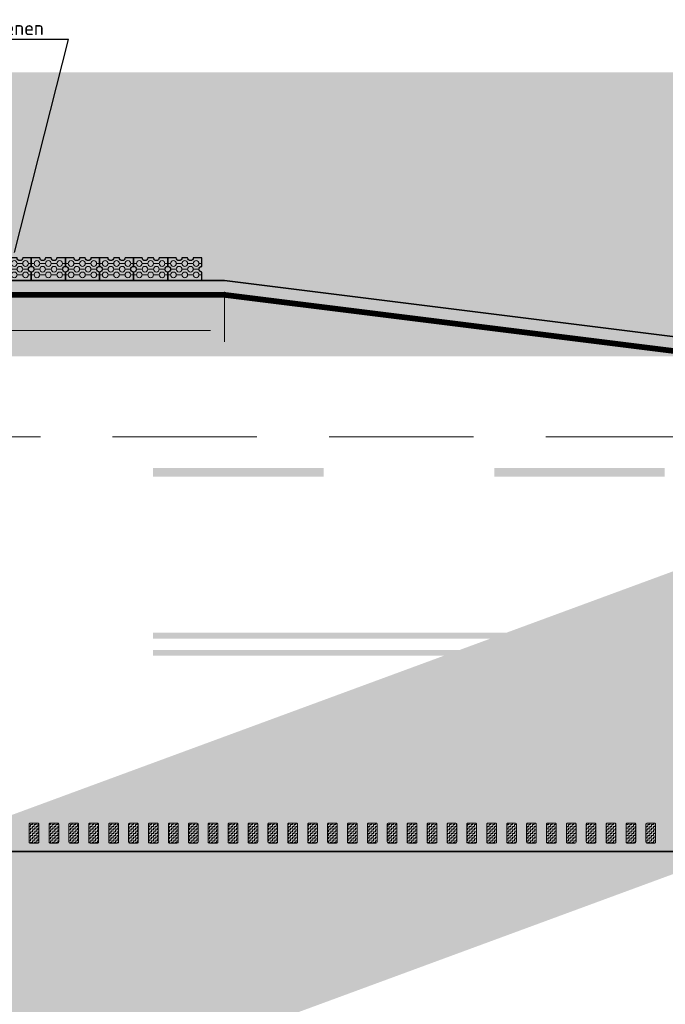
# Model space of a CAD drawing. Header units: metres. Extents: x -699 to 2316, y -1199 to 781.
# Tile 424 of 593: x 817 to 829, y -201 to -184. Entities that reach past the tile are written whole.
import ezdxf
from ezdxf import colors
from ezdxf.entities.mleader import LeaderData, LeaderLine
from ezdxf.math import Vec2, Vec3

# ---------------------------------------------------------------- set-up
doc = ezdxf.new("R2010")
doc.units = ezdxf.units.M
doc.header["$PDMODE"] = 1
for name, pattern in [('HIDDENX2', [19.05, 12.7, -6.35]), ('VW-3-3_STREEP', [6, 3, -3]), ('VW-9-3_STREEP', [12, 9, -3])]:
    doc.linetypes.add(name, pattern=pattern)
for name, color, linetype, lineweight in [('N-WA-VW-MARKERING_DYNAMISCH-G', 7, 'Continuous', 35), ('N-WE-VH-KANTOPSLUITING-G', 251, 'Continuous', 35), ('N-WE-VH-KANTVERHARDING-G', 210, 'Continuous', 35), ('N-WE-VW-MARKERING_LANGS_STREEP_33-G', 7, 'VW-3-3_STREEP', 13), ('N-WE-VW-MARKERING_LANGS_STREEP_93-G', 7, 'VW-9-3_STREEP', 13), ('N-WE-VW-MARKERING_LANGS_STREEP_DOORGETROKKEN-G', 7, 'Continuous', 13), ('X-XX-AL-M', 7, 'Continuous', 18), ('X-XX-AL-T25', 7, 'Continuous', 25)]:
    doc.layers.add(name, color=color, linetype=linetype, lineweight=lineweight)
doc.layers.add('X-XX-AL-TEKENBLAD_VIEWPORT-G', color=7, linetype='Continuous', lineweight=18, plot=False)
doc.styles.add('NLCS-ISO-M100-T25', font='NLCS-ISO.ttf', dxfattribs={"height": 0.25})
doc.dimstyles.new('NLCS-M100-T25-PIJL_A_L2_H1', dxfattribs={"dimscale": 0.1, "dimtxt": 2.5, "dimasz": 2.5, "dimexe": 2, "dimexo": 2, "dimgap": 0.7, "dimtad": 1, "dimzin": 0, "dimdsep": 46, "dimtxsty": 'NLCS-ISO-M100-T25', "dimcen": 0, "dimdle": 2, "dimclrd": 256, "dimclre": 256, "dimclrt": 256, "dimadec": 1, "dimazin": 0, "dimtfac": 1, "dimtdec": 3, "dimtofl": 0, "dimtmove": 0, "dimatfit": 3, "dimfxl": 2, "dimtfillclr": 256, "dimtolj": 1, "dimtzin": 0, "dimlwd": -1, "dimlwe": -1, "dimarcsym": 0})
pattern_1 = [(180, (0, 63.882073), (-0.03175, -0.03175), [0.03175, -0.03175]), (270, (-0.03175, 63.882073), (0.03175, -0.03175), [0.03175, -0.03175])]

# ---------------------------------------------------------------- blocks, each defined once
blk = doc.blocks.new('*D2162')
at = {"layer": 'Defpoints', "color": 0, "transparency": 16777216}
for p in [(811.069, -188.101), (821.069, -188.101), (811.069, -188.978)]:
    blk.add_point(p, dxfattribs=at)
at = {"layer": 'X-XX-AL-M', "transparency": 16777216}
for p, q in [((811.069, -188.301), (811.069, -189.178)), ((821.069, -188.301), (821.069, -189.178)), ((820.819, -188.978), (811.319, -188.978))]:
    blk.add_line(p, q, dxfattribs=at)
for points in [[(811.319, -188.936), (811.319, -189.02), (811.069, -188.978)], [(820.819, -188.936), (820.819, -189.02), (821.069, -188.978)]]:
    blk.add_solid(points, dxfattribs=at)
at = {"layer": 'X-XX-AL-M', "transparency": 16777216, "insert": (816.069, -188.783), "char_height": 0.25, "attachment_point": 5, "style": 'NLCS-ISO-M100-T25'}
blk.add_mtext('\\A1;10.00', dxfattribs=at)
blk = doc.blocks.new('GB-1rechtekant')
at = {"layer": 'N-WE-VH-KANTOPSLUITING-G', "lineweight": 5}
for p, q in [((0.1, 0.55), (0.1, 0.6)), ((0.2, 0.45), (0.2, 0.55)), ((0.3, 0.55), (0.3, 0.6)), ((0.1, 0.35), (0.1, 0.45)), ((0.2, 0.25), (0.2, 0.35)), ((0.3, 0.35), (0.3, 0.45)), ((0.1, 0.15), (0.1, 0.25)), ((0.3, 0.15), (0.3, 0.25)), ((0.1, 0), (0.1, 0.05)), ((0.2, 0.05), (0.2, 0.15)), ((0.3, 0), (0.3, 0.05))]:
    blk.add_line(p, q, dxfattribs=at)
at = {"layer": 'N-WE-VH-KANTOPSLUITING-G', "lineweight": 25}
blk.add_lwpolyline([(0, 0.6), (0, 0), (0.15, 0, -1), (0.25, 0), (0.4, 0), (0.4, 0.15, -1), (0.4, 0.25), (0.4, 0.35, -1), (0.4, 0.45), (0.4, 0.6), (0.25, 0.6, -1), (0.15, 0.6)], format="xyb", close=True, dxfattribs=at)
at = {"layer": 'N-WE-VH-KANTOPSLUITING-G', "lineweight": 5}
for centre in [(0.1, 0.5), (0.3, 0.5), (0.1, 0.3), (0.2, 0.4), (0.3, 0.3), (0.2, 0.2), (0.1, 0.1), (0.3, 0.1)]:
    blk.add_circle(centre, 0.05, dxfattribs=at)

msp = doc.modelspace()

# ---------------------------------------------------------------- hatches: boundary and pattern name
at = {"layer": 'N-WA-VW-MARKERING_DYNAMISCH-G', "lineweight": 9}
h = msp.add_hatch(dxfattribs=at)
h.set_pattern_fill('ZIGZAG', color=8, scale=0.01, angle=180, style=0)
h.set_pattern_definition(pattern_1)
edge = h.paths.add_edge_path()
edge.add_line((817.6517, -197.6506), (817.7817, -197.6506))
edge.add_arc((817.7817, -197.6706), 0.02, 0, 90, ccw=False)
edge.add_line((817.8017, -197.6706), (817.8017, -197.9806))
edge.add_arc((817.7817, -197.9806), 0.02, 270, 360, ccw=False)
edge.add_line((817.7817, -198.0006), (817.6517, -198.0006))
edge.add_arc((817.6517, -197.9806), 0.02, 180, 270, ccw=False)
edge.add_line((817.6317, -197.9806), (817.6317, -197.6706))
edge.add_arc((817.6517, -197.6706), 0.02, 90, 180, ccw=False)
h = msp.add_hatch(dxfattribs=at)
h.set_pattern_fill('ZIGZAG', color=8, scale=0.01, angle=180, style=0)
h.set_pattern_definition(pattern_1)
edge = h.paths.add_edge_path()
edge.add_line((818.0017, -197.6506), (818.1317, -197.6506))
edge.add_arc((818.1317, -197.6706), 0.02, 0, 90, ccw=False)
edge.add_line((818.1517, -197.6706), (818.1517, -197.9806))
edge.add_arc((818.1317, -197.9806), 0.02, 270, 360, ccw=False)
edge.add_line((818.1317, -198.0006), (818.0017, -198.0006))
edge.add_arc((818.0017, -197.9806), 0.02, 180, 270, ccw=False)
edge.add_line((817.9817, -197.9806), (817.9817, -197.6706))
edge.add_arc((818.0017, -197.6706), 0.02, 90, 180, ccw=False)
h = msp.add_hatch(dxfattribs=at)
h.set_pattern_fill('ZIGZAG', color=8, scale=0.01, angle=180, style=0)
h.set_pattern_definition(pattern_1)
edge = h.paths.add_edge_path()
edge.add_line((818.3517, -197.6506), (818.4817, -197.6506))
edge.add_arc((818.4817, -197.6706), 0.02, 0, 90, ccw=False)
edge.add_line((818.5017, -197.6706), (818.5017, -197.9806))
edge.add_arc((818.4817, -197.9806), 0.02, 270, 360, ccw=False)
edge.add_line((818.4817, -198.0006), (818.3517, -198.0006))
edge.add_arc((818.3517, -197.9806), 0.02, 180, 270, ccw=False)
edge.add_line((818.3317, -197.9806), (818.3317, -197.6706))
edge.add_arc((818.3517, -197.6706), 0.02, 90, 180, ccw=False)
h = msp.add_hatch(dxfattribs=at)
h.set_pattern_fill('ZIGZAG', color=8, scale=0.01, angle=180, style=0)
h.set_pattern_definition(pattern_1)
edge = h.paths.add_edge_path()
edge.add_line((818.7017, -197.6506), (818.8317, -197.6506))
edge.add_arc((818.8317, -197.6706), 0.02, 0, 90, ccw=False)
edge.add_line((818.8517, -197.6706), (818.8517, -197.9806))
edge.add_arc((818.8317, -197.9806), 0.02, 270, 360, ccw=False)
edge.add_line((818.8317, -198.0006), (818.7017, -198.0006))
edge.add_arc((818.7017, -197.9806), 0.02, 180, 270, ccw=False)
edge.add_line((818.6817, -197.9806), (818.6817, -197.6706))
edge.add_arc((818.7017, -197.6706), 0.02, 90, 180, ccw=False)
h = msp.add_hatch(dxfattribs=at)
h.set_pattern_fill('ZIGZAG', color=8, scale=0.01, angle=180, style=0)
h.set_pattern_definition(pattern_1)
edge = h.paths.add_edge_path()
edge.add_line((819.0517, -197.6506), (819.1817, -197.6506))
edge.add_arc((819.1817, -197.6706), 0.02, 0, 90, ccw=False)
edge.add_line((819.2017, -197.6706), (819.2017, -197.9806))
edge.add_arc((819.1817, -197.9806), 0.02, 270, 360, ccw=False)
edge.add_line((819.1817, -198.0006), (819.0517, -198.0006))
edge.add_arc((819.0517, -197.9806), 0.02, 180, 270, ccw=False)
edge.add_line((819.0317, -197.9806), (819.0317, -197.6706))
edge.add_arc((819.0517, -197.6706), 0.02, 90, 180, ccw=False)
h = msp.add_hatch(dxfattribs=at)
h.set_pattern_fill('ZIGZAG', color=8, scale=0.01, angle=180, style=0)
h.set_pattern_definition(pattern_1)
edge = h.paths.add_edge_path()
edge.add_line((819.4017, -197.6506), (819.5317, -197.6506))
edge.add_arc((819.5317, -197.6706), 0.02, 0, 90, ccw=False)
edge.add_line((819.5517, -197.6706), (819.5517, -197.9806))
edge.add_arc((819.5317, -197.9806), 0.02, 270, 360, ccw=False)
edge.add_line((819.5317, -198.0006), (819.4017, -198.0006))
edge.add_arc((819.4017, -197.9806), 0.02, 180, 270, ccw=False)
edge.add_line((819.3817, -197.9806), (819.3817, -197.6706))
edge.add_arc((819.4017, -197.6706), 0.02, 90, 180, ccw=False)
h = msp.add_hatch(dxfattribs=at)
h.set_pattern_fill('ZIGZAG', color=8, scale=0.01, angle=180, style=0)
h.set_pattern_definition(pattern_1)
edge = h.paths.add_edge_path()
edge.add_line((819.7517, -197.6506), (819.8817, -197.6506))
edge.add_arc((819.8817, -197.6706), 0.02, 0, 90, ccw=False)
edge.add_line((819.9017, -197.6706), (819.9017, -197.9806))
edge.add_arc((819.8817, -197.9806), 0.02, 270, 360, ccw=False)
edge.add_line((819.8817, -198.0006), (819.7517, -198.0006))
edge.add_arc((819.7517, -197.9806), 0.02, 180, 270, ccw=False)
edge.add_line((819.7317, -197.9806), (819.7317, -197.6706))
edge.add_arc((819.7517, -197.6706), 0.02, 90, 180, ccw=False)
h = msp.add_hatch(dxfattribs=at)
h.set_pattern_fill('ZIGZAG', color=8, scale=0.01, angle=180, style=0)
h.set_pattern_definition(pattern_1)
edge = h.paths.add_edge_path()
edge.add_line((820.1017, -197.6506), (820.2317, -197.6506))
edge.add_arc((820.2317, -197.6706), 0.02, 0, 90, ccw=False)
edge.add_line((820.2517, -197.6706), (820.2517, -197.9806))
edge.add_arc((820.2317, -197.9806), 0.02, 270, 360, ccw=False)
edge.add_line((820.2317, -198.0006), (820.1017, -198.0006))
edge.add_arc((820.1017, -197.9806), 0.02, 180, 270, ccw=False)
edge.add_line((820.0817, -197.9806), (820.0817, -197.6706))
edge.add_arc((820.1017, -197.6706), 0.02, 90, 180, ccw=False)
h = msp.add_hatch(dxfattribs=at)
h.set_pattern_fill('ZIGZAG', color=8, scale=0.01, angle=180, style=0)
h.set_pattern_definition(pattern_1)
edge = h.paths.add_edge_path()
edge.add_line((820.4517, -197.6506), (820.5817, -197.6506))
edge.add_arc((820.5817, -197.6706), 0.02, 0, 90, ccw=False)
edge.add_line((820.6017, -197.6706), (820.6017, -197.9806))
edge.add_arc((820.5817, -197.9806), 0.02, 270, 360, ccw=False)
edge.add_line((820.5817, -198.0006), (820.4517, -198.0006))
edge.add_arc((820.4517, -197.9806), 0.02, 180, 270, ccw=False)
edge.add_line((820.4317, -197.9806), (820.4317, -197.6706))
edge.add_arc((820.4517, -197.6706), 0.02, 90, 180, ccw=False)
h = msp.add_hatch(dxfattribs=at)
h.set_pattern_fill('ZIGZAG', color=8, scale=0.01, angle=180, style=0)
h.set_pattern_definition(pattern_1)
edge = h.paths.add_edge_path()
edge.add_line((820.8017, -197.6506), (820.9317, -197.6506))
edge.add_arc((820.9317, -197.6706), 0.02, 0, 90, ccw=False)
edge.add_line((820.9517, -197.6706), (820.9517, -197.9806))
edge.add_arc((820.9317, -197.9806), 0.02, 270, 360, ccw=False)
edge.add_line((820.9317, -198.0006), (820.8017, -198.0006))
edge.add_arc((820.8017, -197.9806), 0.02, 180, 270, ccw=False)
edge.add_line((820.7817, -197.9806), (820.7817, -197.6706))
edge.add_arc((820.8017, -197.6706), 0.02, 90, 180, ccw=False)
h = msp.add_hatch(dxfattribs=at)
h.set_pattern_fill('ZIGZAG', color=8, scale=0.01, angle=180, style=0)
h.set_pattern_definition(pattern_1)
edge = h.paths.add_edge_path()
edge.add_line((821.1517, -197.6506), (821.2817, -197.6506))
edge.add_arc((821.2817, -197.6706), 0.02, 0, 90, ccw=False)
edge.add_line((821.3017, -197.6706), (821.3017, -197.9806))
edge.add_arc((821.2817, -197.9806), 0.02, 270, 360, ccw=False)
edge.add_line((821.2817, -198.0006), (821.1517, -198.0006))
edge.add_arc((821.1517, -197.9806), 0.02, 180, 270, ccw=False)
edge.add_line((821.1317, -197.9806), (821.1317, -197.6706))
edge.add_arc((821.1517, -197.6706), 0.02, 90, 180, ccw=False)
h = msp.add_hatch(dxfattribs=at)
h.set_pattern_fill('ZIGZAG', color=8, scale=0.01, angle=180, style=0)
h.set_pattern_definition(pattern_1)
edge = h.paths.add_edge_path()
edge.add_line((821.5017, -197.6506), (821.6317, -197.6506))
edge.add_arc((821.6317, -197.6706), 0.02, 0, 90, ccw=False)
edge.add_line((821.6517, -197.6706), (821.6517, -197.9806))
edge.add_arc((821.6317, -197.9806), 0.02, 270, 360, ccw=False)
edge.add_line((821.6317, -198.0006), (821.5017, -198.0006))
edge.add_arc((821.5017, -197.9806), 0.02, 180, 270, ccw=False)
edge.add_line((821.4817, -197.9806), (821.4817, -197.6706))
edge.add_arc((821.5017, -197.6706), 0.02, 90, 180, ccw=False)
h = msp.add_hatch(dxfattribs=at)
h.set_pattern_fill('ZIGZAG', color=8, scale=0.01, angle=180, style=0)
h.set_pattern_definition(pattern_1)
edge = h.paths.add_edge_path()
edge.add_line((821.8517, -197.6506), (821.9817, -197.6506))
edge.add_arc((821.9817, -197.6706), 0.02, 0, 90, ccw=False)
edge.add_line((822.0017, -197.6706), (822.0017, -197.9806))
edge.add_arc((821.9817, -197.9806), 0.02, 270, 360, ccw=False)
edge.add_line((821.9817, -198.0006), (821.8517, -198.0006))
edge.add_arc((821.8517, -197.9806), 0.02, 180, 270, ccw=False)
edge.add_line((821.8317, -197.9806), (821.8317, -197.6706))
edge.add_arc((821.8517, -197.6706), 0.02, 90, 180, ccw=False)
h = msp.add_hatch(dxfattribs=at)
h.set_pattern_fill('ZIGZAG', color=8, scale=0.01, angle=180, style=0)
h.set_pattern_definition(pattern_1)
edge = h.paths.add_edge_path()
edge.add_line((822.2017, -197.6506), (822.3317, -197.6506))
edge.add_arc((822.3317, -197.6706), 0.02, 0, 90, ccw=False)
edge.add_line((822.3517, -197.6706), (822.3517, -197.9806))
edge.add_arc((822.3317, -197.9806), 0.02, 270, 360, ccw=False)
edge.add_line((822.3317, -198.0006), (822.2017, -198.0006))
edge.add_arc((822.2017, -197.9806), 0.02, 180, 270, ccw=False)
edge.add_line((822.1817, -197.9806), (822.1817, -197.6706))
edge.add_arc((822.2017, -197.6706), 0.02, 90, 180, ccw=False)
h = msp.add_hatch(dxfattribs=at)
h.set_pattern_fill('ZIGZAG', color=8, scale=0.01, angle=180, style=0)
h.set_pattern_definition(pattern_1)
edge = h.paths.add_edge_path()
edge.add_line((822.5517, -197.6506), (822.6817, -197.6506))
edge.add_arc((822.6817, -197.6706), 0.02, 0, 90, ccw=False)
edge.add_line((822.7017, -197.6706), (822.7017, -197.9806))
edge.add_arc((822.6817, -197.9806), 0.02, 270, 360, ccw=False)
edge.add_line((822.6817, -198.0006), (822.5517, -198.0006))
edge.add_arc((822.5517, -197.9806), 0.02, 180, 270, ccw=False)
edge.add_line((822.5317, -197.9806), (822.5317, -197.6706))
edge.add_arc((822.5517, -197.6706), 0.02, 90, 180, ccw=False)
h = msp.add_hatch(dxfattribs=at)
h.set_pattern_fill('ZIGZAG', color=8, scale=0.01, angle=180, style=0)
h.set_pattern_definition(pattern_1)
edge = h.paths.add_edge_path()
edge.add_line((822.9017, -197.6506), (823.0317, -197.6506))
edge.add_arc((823.0317, -197.6706), 0.02, 0, 90, ccw=False)
edge.add_line((823.0517, -197.6706), (823.0517, -197.9806))
edge.add_arc((823.0317, -197.9806), 0.02, 270, 360, ccw=False)
edge.add_line((823.0317, -198.0006), (822.9017, -198.0006))
edge.add_arc((822.9017, -197.9806), 0.02, 180, 270, ccw=False)
edge.add_line((822.8817, -197.9806), (822.8817, -197.6706))
edge.add_arc((822.9017, -197.6706), 0.02, 90, 180, ccw=False)
h = msp.add_hatch(dxfattribs=at)
h.set_pattern_fill('ZIGZAG', color=8, scale=0.01, angle=180, style=0)
h.set_pattern_definition(pattern_1)
edge = h.paths.add_edge_path()
edge.add_line((823.2517, -197.6506), (823.3817, -197.6506))
edge.add_arc((823.3817, -197.6706), 0.02, 0, 90, ccw=False)
edge.add_line((823.4017, -197.6706), (823.4017, -197.9806))
edge.add_arc((823.3817, -197.9806), 0.02, 270, 360, ccw=False)
edge.add_line((823.3817, -198.0006), (823.2517, -198.0006))
edge.add_arc((823.2517, -197.9806), 0.02, 180, 270, ccw=False)
edge.add_line((823.2317, -197.9806), (823.2317, -197.6706))
edge.add_arc((823.2517, -197.6706), 0.02, 90, 180, ccw=False)
h = msp.add_hatch(dxfattribs=at)
h.set_pattern_fill('ZIGZAG', color=8, scale=0.01, angle=180, style=0)
h.set_pattern_definition(pattern_1)
edge = h.paths.add_edge_path()
edge.add_line((823.6017, -197.6506), (823.7317, -197.6506))
edge.add_arc((823.7317, -197.6706), 0.02, 0, 90, ccw=False)
edge.add_line((823.7517, -197.6706), (823.7517, -197.9806))
edge.add_arc((823.7317, -197.9806), 0.02, 270, 360, ccw=False)
edge.add_line((823.7317, -198.0006), (823.6017, -198.0006))
edge.add_arc((823.6017, -197.9806), 0.02, 180, 270, ccw=False)
edge.add_line((823.5817, -197.9806), (823.5817, -197.6706))
edge.add_arc((823.6017, -197.6706), 0.02, 90, 180, ccw=False)
h = msp.add_hatch(dxfattribs=at)
h.set_pattern_fill('ZIGZAG', color=8, scale=0.01, angle=180, style=0)
h.set_pattern_definition(pattern_1)
edge = h.paths.add_edge_path()
edge.add_line((823.9517, -197.6506), (824.0817, -197.6506))
edge.add_arc((824.0817, -197.6706), 0.02, 0, 90, ccw=False)
edge.add_line((824.1017, -197.6706), (824.1017, -197.9806))
edge.add_arc((824.0817, -197.9806), 0.02, 270, 360, ccw=False)
edge.add_line((824.0817, -198.0006), (823.9517, -198.0006))
edge.add_arc((823.9517, -197.9806), 0.02, 180, 270, ccw=False)
edge.add_line((823.9317, -197.9806), (823.9317, -197.6706))
edge.add_arc((823.9517, -197.6706), 0.02, 90, 180, ccw=False)
h = msp.add_hatch(dxfattribs=at)
h.set_pattern_fill('ZIGZAG', color=8, scale=0.01, angle=180, style=0)
h.set_pattern_definition(pattern_1)
edge = h.paths.add_edge_path()
edge.add_line((824.3017, -197.6506), (824.4317, -197.6506))
edge.add_arc((824.4317, -197.6706), 0.02, 0, 90, ccw=False)
edge.add_line((824.4517, -197.6706), (824.4517, -197.9806))
edge.add_arc((824.4317, -197.9806), 0.02, 270, 360, ccw=False)
edge.add_line((824.4317, -198.0006), (824.3017, -198.0006))
edge.add_arc((824.3017, -197.9806), 0.02, 180, 270, ccw=False)
edge.add_line((824.2817, -197.9806), (824.2817, -197.6706))
edge.add_arc((824.3017, -197.6706), 0.02, 90, 180, ccw=False)
h = msp.add_hatch(dxfattribs=at)
h.set_pattern_fill('ZIGZAG', color=8, scale=0.01, angle=180, style=0)
h.set_pattern_definition(pattern_1)
edge = h.paths.add_edge_path()
edge.add_line((824.6517, -197.6506), (824.7817, -197.6506))
edge.add_arc((824.7817, -197.6706), 0.02, 0, 90, ccw=False)
edge.add_line((824.8017, -197.6706), (824.8017, -197.9806))
edge.add_arc((824.7817, -197.9806), 0.02, 270, 360, ccw=False)
edge.add_line((824.7817, -198.0006), (824.6517, -198.0006))
edge.add_arc((824.6517, -197.9806), 0.02, 180, 270, ccw=False)
edge.add_line((824.6317, -197.9806), (824.6317, -197.6706))
edge.add_arc((824.6517, -197.6706), 0.02, 90, 180, ccw=False)
h = msp.add_hatch(dxfattribs=at)
h.set_pattern_fill('ZIGZAG', color=8, scale=0.01, angle=180, style=0)
h.set_pattern_definition(pattern_1)
edge = h.paths.add_edge_path()
edge.add_line((825.0017, -197.6506), (825.1317, -197.6506))
edge.add_arc((825.1317, -197.6706), 0.02, 0, 90, ccw=False)
edge.add_line((825.1517, -197.6706), (825.1517, -197.9806))
edge.add_arc((825.1317, -197.9806), 0.02, 270, 360, ccw=False)
edge.add_line((825.1317, -198.0006), (825.0017, -198.0006))
edge.add_arc((825.0017, -197.9806), 0.02, 180, 270, ccw=False)
edge.add_line((824.9817, -197.9806), (824.9817, -197.6706))
edge.add_arc((825.0017, -197.6706), 0.02, 90, 180, ccw=False)
h = msp.add_hatch(dxfattribs=at)
h.set_pattern_fill('ZIGZAG', color=8, scale=0.01, angle=180, style=0)
h.set_pattern_definition(pattern_1)
edge = h.paths.add_edge_path()
edge.add_line((825.3517, -197.6506), (825.4817, -197.6506))
edge.add_arc((825.4817, -197.6706), 0.02, 0, 90, ccw=False)
edge.add_line((825.5017, -197.6706), (825.5017, -197.9806))
edge.add_arc((825.4817, -197.9806), 0.02, 270, 360, ccw=False)
edge.add_line((825.4817, -198.0006), (825.3517, -198.0006))
edge.add_arc((825.3517, -197.9806), 0.02, 180, 270, ccw=False)
edge.add_line((825.3317, -197.9806), (825.3317, -197.6706))
edge.add_arc((825.3517, -197.6706), 0.02, 90, 180, ccw=False)
h = msp.add_hatch(dxfattribs=at)
h.set_pattern_fill('ZIGZAG', color=8, scale=0.01, angle=180, style=0)
h.set_pattern_definition(pattern_1)
edge = h.paths.add_edge_path()
edge.add_line((825.7017, -197.6506), (825.8317, -197.6506))
edge.add_arc((825.8317, -197.6706), 0.02, 0, 90, ccw=False)
edge.add_line((825.8517, -197.6706), (825.8517, -197.9806))
edge.add_arc((825.8317, -197.9806), 0.02, 270, 360, ccw=False)
edge.add_line((825.8317, -198.0006), (825.7017, -198.0006))
edge.add_arc((825.7017, -197.9806), 0.02, 180, 270, ccw=False)
edge.add_line((825.6817, -197.9806), (825.6817, -197.6706))
edge.add_arc((825.7017, -197.6706), 0.02, 90, 180, ccw=False)
h = msp.add_hatch(dxfattribs=at)
h.set_pattern_fill('ZIGZAG', color=8, scale=0.01, angle=180, style=0)
h.set_pattern_definition(pattern_1)
edge = h.paths.add_edge_path()
edge.add_line((826.0517, -197.6506), (826.1817, -197.6506))
edge.add_arc((826.1817, -197.6706), 0.02, 0, 90, ccw=False)
edge.add_line((826.2017, -197.6706), (826.2017, -197.9806))
edge.add_arc((826.1817, -197.9806), 0.02, 270, 360, ccw=False)
edge.add_line((826.1817, -198.0006), (826.0517, -198.0006))
edge.add_arc((826.0517, -197.9806), 0.02, 180, 270, ccw=False)
edge.add_line((826.0317, -197.9806), (826.0317, -197.6706))
edge.add_arc((826.0517, -197.6706), 0.02, 90, 180, ccw=False)
h = msp.add_hatch(dxfattribs=at)
h.set_pattern_fill('ZIGZAG', color=8, scale=0.01, angle=180, style=0)
h.set_pattern_definition(pattern_1)
edge = h.paths.add_edge_path()
edge.add_line((826.4017, -197.6506), (826.5317, -197.6506))
edge.add_arc((826.5317, -197.6706), 0.02, 0, 90, ccw=False)
edge.add_line((826.5517, -197.6706), (826.5517, -197.9806))
edge.add_arc((826.5317, -197.9806), 0.02, 270, 360, ccw=False)
edge.add_line((826.5317, -198.0006), (826.4017, -198.0006))
edge.add_arc((826.4017, -197.9806), 0.02, 180, 270, ccw=False)
edge.add_line((826.3817, -197.9806), (826.3817, -197.6706))
edge.add_arc((826.4017, -197.6706), 0.02, 90, 180, ccw=False)
h = msp.add_hatch(dxfattribs=at)
h.set_pattern_fill('ZIGZAG', color=8, scale=0.01, angle=180, style=0)
h.set_pattern_definition(pattern_1)
edge = h.paths.add_edge_path()
edge.add_line((826.7517, -197.6506), (826.8817, -197.6506))
edge.add_arc((826.8817, -197.6706), 0.02, 0, 90, ccw=False)
edge.add_line((826.9017, -197.6706), (826.9017, -197.9806))
edge.add_arc((826.8817, -197.9806), 0.02, 270, 360, ccw=False)
edge.add_line((826.8817, -198.0006), (826.7517, -198.0006))
edge.add_arc((826.7517, -197.9806), 0.02, 180, 270, ccw=False)
edge.add_line((826.7317, -197.9806), (826.7317, -197.6706))
edge.add_arc((826.7517, -197.6706), 0.02, 90, 180, ccw=False)
h = msp.add_hatch(dxfattribs=at)
h.set_pattern_fill('ZIGZAG', color=8, scale=0.01, angle=180, style=0)
h.set_pattern_definition(pattern_1)
edge = h.paths.add_edge_path()
edge.add_line((827.1017, -197.6506), (827.2317, -197.6506))
edge.add_arc((827.2317, -197.6706), 0.02, 0, 90, ccw=False)
edge.add_line((827.2517, -197.6706), (827.2517, -197.9806))
edge.add_arc((827.2317, -197.9806), 0.02, 270, 360, ccw=False)
edge.add_line((827.2317, -198.0006), (827.1017, -198.0006))
edge.add_arc((827.1017, -197.9806), 0.02, 180, 270, ccw=False)
edge.add_line((827.0817, -197.9806), (827.0817, -197.6706))
edge.add_arc((827.1017, -197.6706), 0.02, 90, 180, ccw=False)
h = msp.add_hatch(dxfattribs=at)
h.set_pattern_fill('ZIGZAG', color=8, scale=0.01, angle=180, style=0)
h.set_pattern_definition(pattern_1)
edge = h.paths.add_edge_path()
edge.add_line((827.4517, -197.6506), (827.5817, -197.6506))
edge.add_arc((827.5817, -197.6706), 0.02, 0, 90, ccw=False)
edge.add_line((827.6017, -197.6706), (827.6017, -197.9806))
edge.add_arc((827.5817, -197.9806), 0.02, 270, 360, ccw=False)
edge.add_line((827.5817, -198.0006), (827.4517, -198.0006))
edge.add_arc((827.4517, -197.9806), 0.02, 180, 270, ccw=False)
edge.add_line((827.4317, -197.9806), (827.4317, -197.6706))
edge.add_arc((827.4517, -197.6706), 0.02, 90, 180, ccw=False)
h = msp.add_hatch(dxfattribs=at)
h.set_pattern_fill('ZIGZAG', color=8, scale=0.01, angle=180, style=0)
h.set_pattern_definition(pattern_1)
edge = h.paths.add_edge_path()
edge.add_line((827.8017, -197.6506), (827.9317, -197.6506))
edge.add_arc((827.9317, -197.6706), 0.02, 0, 90, ccw=False)
edge.add_line((827.9517, -197.6706), (827.9517, -197.9806))
edge.add_arc((827.9317, -197.9806), 0.02, 270, 360, ccw=False)
edge.add_line((827.9317, -198.0006), (827.8017, -198.0006))
edge.add_arc((827.8017, -197.9806), 0.02, 180, 270, ccw=False)
edge.add_line((827.7817, -197.9806), (827.7817, -197.6706))
edge.add_arc((827.8017, -197.6706), 0.02, 90, 180, ccw=False)
h = msp.add_hatch(dxfattribs=at)
h.set_pattern_fill('ZIGZAG', color=8, scale=0.01, angle=180, style=0)
h.set_pattern_definition(pattern_1)
edge = h.paths.add_edge_path()
edge.add_line((828.1517, -197.6506), (828.2817, -197.6506))
edge.add_arc((828.2817, -197.6706), 0.02, 0, 90, ccw=False)
edge.add_line((828.3017, -197.6706), (828.3017, -197.9806))
edge.add_arc((828.2817, -197.9806), 0.02, 270, 360, ccw=False)
edge.add_line((828.2817, -198.0006), (828.1517, -198.0006))
edge.add_arc((828.1517, -197.9806), 0.02, 180, 270, ccw=False)
edge.add_line((828.1317, -197.9806), (828.1317, -197.6706))
edge.add_arc((828.1517, -197.6706), 0.02, 90, 180, ccw=False)
h = msp.add_hatch(dxfattribs=at)
h.set_pattern_fill('ZIGZAG', color=8, scale=0.01, angle=180, style=0)
h.set_pattern_definition(pattern_1)
edge = h.paths.add_edge_path()
edge.add_line((828.5017, -197.6506), (828.6317, -197.6506))
edge.add_arc((828.6317, -197.6706), 0.02, 0, 90, ccw=False)
edge.add_line((828.6517, -197.6706), (828.6517, -197.9806))
edge.add_arc((828.6317, -197.9806), 0.02, 270, 360, ccw=False)
edge.add_line((828.6317, -198.0006), (828.5017, -198.0006))
edge.add_arc((828.5017, -197.9806), 0.02, 180, 270, ccw=False)
edge.add_line((828.4817, -197.9806), (828.4817, -197.6706))
edge.add_arc((828.5017, -197.6706), 0.02, 90, 180, ccw=False)

# ---------------------------------------------------------------- linework, layer by layer
at = {"layer": 'N-WA-VW-MARKERING_DYNAMISCH-G', "color": 8, "lineweight": 9}
for points in [[(817.6517, -197.6506), (817.7817, -197.6506, -0.4142136), (817.8017, -197.6706), (817.8017, -197.9806, -0.4142136), (817.7817, -198.0006), (817.6517, -198.0006, -0.4142136), (817.6317, -197.9806), (817.6317, -197.6706, -0.4142136)], [(818.0017, -197.6506), (818.1317, -197.6506, -0.4142136), (818.1517, -197.6706), (818.1517, -197.9806, -0.4142136), (818.1317, -198.0006), (818.0017, -198.0006, -0.4142136), (817.9817, -197.9806), (817.9817, -197.6706, -0.4142136)], [(818.3517, -197.6506), (818.4817, -197.6506, -0.4142136), (818.5017, -197.6706), (818.5017, -197.9806, -0.4142136), (818.4817, -198.0006), (818.3517, -198.0006, -0.4142136), (818.3317, -197.9806), (818.3317, -197.6706, -0.4142136)], [(818.7017, -197.6506), (818.8317, -197.6506, -0.4142136), (818.8517, -197.6706), (818.8517, -197.9806, -0.4142136), (818.8317, -198.0006), (818.7017, -198.0006, -0.4142136), (818.6817, -197.9806), (818.6817, -197.6706, -0.4142136)], [(819.0517, -197.6506), (819.1817, -197.6506, -0.4142136), (819.2017, -197.6706), (819.2017, -197.9806, -0.4142136), (819.1817, -198.0006), (819.0517, -198.0006, -0.4142136), (819.0317, -197.9806), (819.0317, -197.6706, -0.4142136)], [(819.4017, -197.6506), (819.5317, -197.6506, -0.4142136), (819.5517, -197.6706), (819.5517, -197.9806, -0.4142136), (819.5317, -198.0006), (819.4017, -198.0006, -0.4142136), (819.3817, -197.9806), (819.3817, -197.6706, -0.4142136)], [(819.7517, -197.6506), (819.8817, -197.6506, -0.4142136), (819.9017, -197.6706), (819.9017, -197.9806, -0.4142136), (819.8817, -198.0006), (819.7517, -198.0006, -0.4142136), (819.7317, -197.9806), (819.7317, -197.6706, -0.4142136)], [(820.1017, -197.6506), (820.2317, -197.6506, -0.4142136), (820.2517, -197.6706), (820.2517, -197.9806, -0.4142136), (820.2317, -198.0006), (820.1017, -198.0006, -0.4142136), (820.0817, -197.9806), (820.0817, -197.6706, -0.4142136)], [(820.4517, -197.6506), (820.5817, -197.6506, -0.4142136), (820.6017, -197.6706), (820.6017, -197.9806, -0.4142136), (820.5817, -198.0006), (820.4517, -198.0006, -0.4142136), (820.4317, -197.9806), (820.4317, -197.6706, -0.4142136)], [(820.8017, -197.6506), (820.9317, -197.6506, -0.4142136), (820.9517, -197.6706), (820.9517, -197.9806, -0.4142136), (820.9317, -198.0006), (820.8017, -198.0006, -0.4142136), (820.7817, -197.9806), (820.7817, -197.6706, -0.4142136)], [(821.1517, -197.6506), (821.2817, -197.6506, -0.4142136), (821.3017, -197.6706), (821.3017, -197.9806, -0.4142136), (821.2817, -198.0006), (821.1517, -198.0006, -0.4142136), (821.1317, -197.9806), (821.1317, -197.6706, -0.4142136)], [(821.5017, -197.6506), (821.6317, -197.6506, -0.4142136), (821.6517, -197.6706), (821.6517, -197.9806, -0.4142136), (821.6317, -198.0006), (821.5017, -198.0006, -0.4142136), (821.4817, -197.9806), (821.4817, -197.6706, -0.4142136)], [(821.8517, -197.6506), (821.9817, -197.6506, -0.4142136), (822.0017, -197.6706), (822.0017, -197.9806, -0.4142136), (821.9817, -198.0006), (821.8517, -198.0006, -0.4142136), (821.8317, -197.9806), (821.8317, -197.6706, -0.4142136)], [(822.2017, -197.6506), (822.3317, -197.6506, -0.4142136), (822.3517, -197.6706), (822.3517, -197.9806, -0.4142136), (822.3317, -198.0006), (822.2017, -198.0006, -0.4142136), (822.1817, -197.9806), (822.1817, -197.6706, -0.4142136)], [(822.5517, -197.6506), (822.6817, -197.6506, -0.4142136), (822.7017, -197.6706), (822.7017, -197.9806, -0.4142136), (822.6817, -198.0006), (822.5517, -198.0006, -0.4142136), (822.5317, -197.9806), (822.5317, -197.6706, -0.4142136)], [(822.9017, -197.6506), (823.0317, -197.6506, -0.4142136), (823.0517, -197.6706), (823.0517, -197.9806, -0.4142136), (823.0317, -198.0006), (822.9017, -198.0006, -0.4142136), (822.8817, -197.9806), (822.8817, -197.6706, -0.4142136)], [(823.2517, -197.6506), (823.3817, -197.6506, -0.4142136), (823.4017, -197.6706), (823.4017, -197.9806, -0.4142136), (823.3817, -198.0006), (823.2517, -198.0006, -0.4142136), (823.2317, -197.9806), (823.2317, -197.6706, -0.4142136)], [(823.6017, -197.6506), (823.7317, -197.6506, -0.4142136), (823.7517, -197.6706), (823.7517, -197.9806, -0.4142136), (823.7317, -198.0006), (823.6017, -198.0006, -0.4142136), (823.5817, -197.9806), (823.5817, -197.6706, -0.4142136)], [(823.9517, -197.6506), (824.0817, -197.6506, -0.4142136), (824.1017, -197.6706), (824.1017, -197.9806, -0.4142136), (824.0817, -198.0006), (823.9517, -198.0006, -0.4142136), (823.9317, -197.9806), (823.9317, -197.6706, -0.4142136)], [(824.3017, -197.6506), (824.4317, -197.6506, -0.4142136), (824.4517, -197.6706), (824.4517, -197.9806, -0.4142136), (824.4317, -198.0006), (824.3017, -198.0006, -0.4142136), (824.2817, -197.9806), (824.2817, -197.6706, -0.4142136)], [(824.6517, -197.6506), (824.7817, -197.6506, -0.4142136), (824.8017, -197.6706), (824.8017, -197.9806, -0.4142136), (824.7817, -198.0006), (824.6517, -198.0006, -0.4142136), (824.6317, -197.9806), (824.6317, -197.6706, -0.4142136)], [(825.0017, -197.6506), (825.1317, -197.6506, -0.4142136), (825.1517, -197.6706), (825.1517, -197.9806, -0.4142136), (825.1317, -198.0006), (825.0017, -198.0006, -0.4142136), (824.9817, -197.9806), (824.9817, -197.6706, -0.4142136)], [(825.3517, -197.6506), (825.4817, -197.6506, -0.4142136), (825.5017, -197.6706), (825.5017, -197.9806, -0.4142136), (825.4817, -198.0006), (825.3517, -198.0006, -0.4142136), (825.3317, -197.9806), (825.3317, -197.6706, -0.4142136)], [(825.7017, -197.6506), (825.8317, -197.6506, -0.4142136), (825.8517, -197.6706), (825.8517, -197.9806, -0.4142136), (825.8317, -198.0006), (825.7017, -198.0006, -0.4142136), (825.6817, -197.9806), (825.6817, -197.6706, -0.4142136)], [(826.0517, -197.6506), (826.1817, -197.6506, -0.4142136), (826.2017, -197.6706), (826.2017, -197.9806, -0.4142136), (826.1817, -198.0006), (826.0517, -198.0006, -0.4142136), (826.0317, -197.9806), (826.0317, -197.6706, -0.4142136)], [(826.4017, -197.6506), (826.5317, -197.6506, -0.4142136), (826.5517, -197.6706), (826.5517, -197.9806, -0.4142136), (826.5317, -198.0006), (826.4017, -198.0006, -0.4142136), (826.3817, -197.9806), (826.3817, -197.6706, -0.4142136)], [(826.7517, -197.6506), (826.8817, -197.6506, -0.4142136), (826.9017, -197.6706), (826.9017, -197.9806, -0.4142136), (826.8817, -198.0006), (826.7517, -198.0006, -0.4142136), (826.7317, -197.9806), (826.7317, -197.6706, -0.4142136)], [(827.1017, -197.6506), (827.2317, -197.6506, -0.4142136), (827.2517, -197.6706), (827.2517, -197.9806, -0.4142136), (827.2317, -198.0006), (827.1017, -198.0006, -0.4142136), (827.0817, -197.9806), (827.0817, -197.6706, -0.4142136)], [(827.4517, -197.6506), (827.5817, -197.6506, -0.4142136), (827.6017, -197.6706), (827.6017, -197.9806, -0.4142136), (827.5817, -198.0006), (827.4517, -198.0006, -0.4142136), (827.4317, -197.9806), (827.4317, -197.6706, -0.4142136)], [(827.8017, -197.6506), (827.9317, -197.6506, -0.4142136), (827.9517, -197.6706), (827.9517, -197.9806, -0.4142136), (827.9317, -198.0006), (827.8017, -198.0006, -0.4142136), (827.7817, -197.9806), (827.7817, -197.6706, -0.4142136)], [(828.1517, -197.6506), (828.2817, -197.6506, -0.4142136), (828.3017, -197.6706), (828.3017, -197.9806, -0.4142136), (828.2817, -198.0006), (828.1517, -198.0006, -0.4142136), (828.1317, -197.9806), (828.1317, -197.6706, -0.4142136)], [(828.5017, -197.6506), (828.6317, -197.6506, -0.4142136), (828.6517, -197.6706), (828.6517, -197.9806, -0.4142136), (828.6317, -198.0006), (828.5017, -198.0006, -0.4142136), (828.4817, -197.9806), (828.4817, -197.6706, -0.4142136)]]:
    msp.add_lwpolyline(points, format="xyb", close=True, dxfattribs=at)
at = {"layer": 'N-WE-VH-KANTVERHARDING-G'}
for p, q in [((797.0688, -188.1006), (821.0688, -188.1006)), ((821.0688, -188.1006), (843.0688, -190.8506)), ((758.069, -198.1506), (853.2321, -198.1506))]:
    msp.add_line(p, q, dxfattribs=at)
at = {"layer": 'N-WE-VH-KANTVERHARDING-G', "color": 8, "linetype": 'HIDDENX2', "lineweight": 5, "ltscale": 0.2}
msp.add_line((769.5688, -190.8506), (843.0688, -190.8506), dxfattribs=at)
at = {"layer": 'N-WE-VW-MARKERING_LANGS_STREEP_33-G', "color": 253, "linetype": 'Continuous'}
for points in [[(819.8116, -191.4006), (822.8116, -191.4006), (819.8116, -191.5506), (822.8116, -191.5506)], [(825.8116, -191.4006), (828.8116, -191.4006), (825.8116, -191.5506), (828.8116, -191.5506)], [(819.8116, -197.6006), (822.8116, -197.6006), (819.8116, -197.4506), (822.8116, -197.4506)], [(825.8116, -197.6006), (828.8116, -197.6006), (825.8116, -197.4506), (828.8116, -197.4506)]]:
    msp.add_solid(points, dxfattribs=at)
at = {"layer": 'N-WE-VW-MARKERING_LANGS_STREEP_93-G', "color": 253, "linetype": 'Continuous'}
for points in [[(819.8116, -194.3006), (828.8116, -194.3006), (819.8116, -194.4006), (828.8116, -194.4006)], [(819.8116, -194.7006), (828.8116, -194.7006), (819.8116, -194.6006), (828.8116, -194.6006)]]:
    msp.add_solid(points, dxfattribs=at)
at = {"layer": 'N-WE-VW-MARKERING_LANGS_STREEP_DOORGETROKKEN-G', "color": 253, "const_width": 0.1}
msp.add_lwpolyline([(811.0688, -188.3506), (821.0532, -188.3506), (840.2594, -190.7514)], dxfattribs=at)
at = {"layer": 'X-XX-AL-TEKENBLAD_VIEWPORT-G', "color": 3, "const_width": 5}
msp.add_lwpolyline([(758.069, -222.0135), (853.2321, -186.9347)], dxfattribs=at)
msp.add_lwpolyline([(758.069, -186.9347), (852.8116, -186.9347), (852.8116, -222.0794), (758.069, -222.0794)], close=True, dxfattribs=at)

# ---------------------------------------------------------------- block references
at = {"layer": 'N-WE-VH-KANTVERHARDING-G', "rotation": 90}
for p in [(817.6688, -188.1006), (818.2688, -188.1006), (818.8688, -188.1006), (819.4688, -188.1006), (820.0688, -188.1006), (820.6688, -188.1006)]:
    msp.add_blockref('GB-1rechtekant', p, dxfattribs=at)

# ---------------------------------------------------------------- dimensions: what is measured, and where the dimension line sits
at = {"layer": 'X-XX-AL-M'}
dim = msp.add_linear_dim(base=(811.0688, -188.9781), p1=(821.0688, -188.1006), p2=(811.0688, -188.1006), dimstyle='NLCS-M100-T25-PIJL_A_L2_H1', dxfattribs=at)
dim.commit()
dim.dimension.update_dxf_attribs({"geometry": '*D2162', "text_midpoint": (816.0688, -188.9781), "dimtype": 160})

# ---------------------------------------------------------------- leaders
at = {"layer": 'X-XX-AL-T25'}
ml = msp.add_multileader_mtext('Standard', dxfattribs=at)
ml.set_content('aanbrengen grasbetonstenen', color=256, style='NLCS-ISO-M100-T25')
ml.set_leader_properties(color=256, linetype='ByLayer', lineweight=-1)
ml.build(insert=Vec2(0, 0))
ml.multileader.update_dxf_attribs({"text_left_attachment_type": 5, "text_right_attachment_type": 5, "dogleg_length": 0.25, "arrow_head_size": 0.25})
ctx = ml.context
ctx.base_point, ctx.char_height, ctx.arrow_head_size, ctx.landing_gap_size, ctx.plane_origin = Vec3(813.5162, -183.8563), 0.25, 0.25, 0.09, Vec3(-125.0844, 55.1359)
ctx.left_attachment, ctx.right_attachment = 5, 5
notes = []
notes.append((ctx, [(1, (1, 1, 0), (818.3212, -183.8563), (-1, 0), 0.25, [(0, [(817.3143, -187.8507)], 0, [])])]))
ctx.mtext.insert, ctx.mtext.flow_direction = Vec3(813.6062, -183.5313), 5
for ctx, leaders in notes:
    for number, flags, end, landing, length, lines in leaders:
        leader = LeaderData()
        leader.index, (leader.has_last_leader_line, leader.has_dogleg_vector, leader.attachment_direction) = number, flags
        leader.last_leader_point, leader.dogleg_vector, leader.dogleg_length = Vec3(end), Vec3(landing), length
        for number, points, colour, breaks in lines:
            line = LeaderLine()
            line.index, line.vertices, line.color, line.breaks = number, Vec3.list(points), colors.encode_raw_color(colour), breaks
            leader.lines.append(line)
        ctx.leaders.append(leader)

doc.saveas('drawing.dxf')
